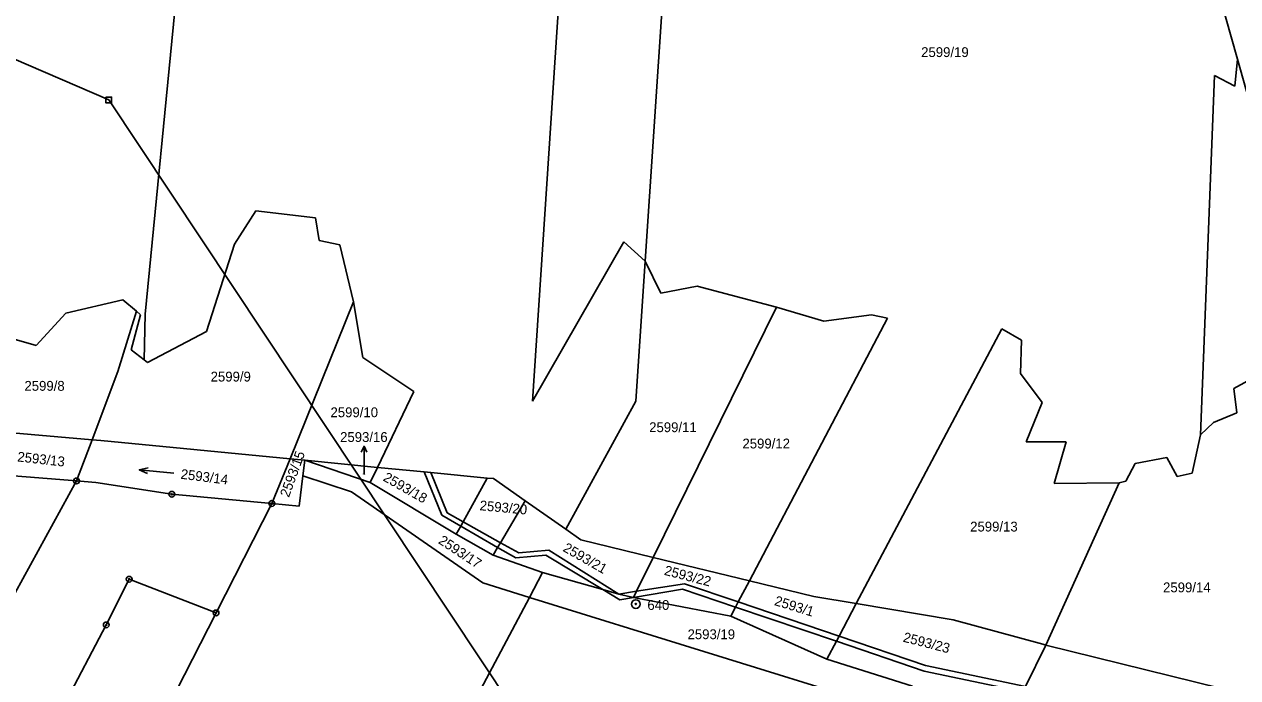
# Model space of a CAD drawing. Extents: x -755819 to -753140, y -1169796 to -1166000.
# Drawn here: x -754724.8 to -754515.1, y -1168641 to -1168528 of the extents above; entities that cross this region are included whole.
import ezdxf

# ---------------------------------------------------------------- set-up
doc = ezdxf.new("R2010")
doc.units = 0
for name, color, linetype in [('Vrstva 1', 7, 'Continuous'), ('Vrstva 12', 7, 'Continuous'), ('Vrstva 16', 7, 'Continuous'), ('Vrstva 17', 7, 'Continuous'), ('Vrstva 18', 7, 'Continuous'), ('Vrstva 24', 7, 'Continuous'), ('Vrstva 25', 7, 'Continuous'), ('Vrstva 26', 7, 'Continuous'), ('Vrstva 4', 7, 'Continuous'), ('Vrstva 6', 7, 'Continuous')]:
    doc.layers.add(name, color=color, linetype=linetype)

msp = doc.modelspace()

# ---------------------------------------------------------------- linework, layer by layer
at = {"layer": 'Vrstva 1'}
for p, q in [((-754515.13, -1168534.05), (-754523.85, -1168502.96)), ((-754502.42, -1168579.34), (-754515.13, -1168534.05)), ((-754735.1, -1168597.94), (-754713.08, -1168599.83)), ((-754713.08, -1168599.83), (-754711.55, -1168599.96)), ((-754711.55, -1168599.96), (-754678.88, -1168603.14)), ((-754678.88, -1168603.14), (-754676.31, -1168603.39)), ((-754676.31, -1168603.39), (-754676.65, -1168606.1)), ((-754676.31, -1168603.39), (-754663.76, -1168604.61)), ((-754739.18, -1168605.09), (-754715.78, -1168606.96)), ((-754663.76, -1168604.61), (-754655.67, -1168605.4)), ((-754655.67, -1168605.4), (-754654.54, -1168605.51)), ((-754654.54, -1168605.51), (-754644.8, -1168606.46)), ((-754726.37, -1168626.31), (-754715.78, -1168606.96)), ((-754715.78, -1168606.96), (-754712.43, -1168607.23)), ((-754712.43, -1168607.23), (-754699.31, -1168609.26)), ((-754676.65, -1168606.1), (-754677.29, -1168611.3)), ((-754668.27, -1168608.83), (-754676.65, -1168606.1)), ((-754644.8, -1168606.46), (-754643.73, -1168606.56)), ((-754638.25, -1168610.38), (-754643.73, -1168606.56)), ((-754682, -1168610.86), (-754699.31, -1168609.26)), ((-754668.27, -1168608.83), (-754645.57, -1168624.59)), ((-754691.67, -1168629.77), (-754682, -1168610.86)), ((-754682, -1168610.86), (-754677.29, -1168611.3)), ((-754631.22, -1168615.29), (-754638.25, -1168610.38)), ((-754628.61, -1168617.11), (-754631.22, -1168615.29)), ((-754628.61, -1168617.11), (-754616.1, -1168620.17)), ((-754616.1, -1168620.17), (-754599.48, -1168624.23)), ((-754710.64, -1168631.85), (-754706.67, -1168623.95)), ((-754691.67, -1168629.77), (-754706.67, -1168623.95)), ((-754599.48, -1168624.23), (-754588.33, -1168626.95)), ((-754645.57, -1168624.59), (-754637.5, -1168627.09)), ((-754563.56, -1168649.98), (-754637.5, -1168627.09)), ((-754588.33, -1168626.95), (-754581.01, -1168628.17)), ((-754581.01, -1168628.17), (-754564.24, -1168630.96)), ((-754700.98, -1168647.97), (-754691.67, -1168629.77)), ((-754738.2, -1168684.16), (-754710.64, -1168631.85)), ((-754564.24, -1168630.96), (-754548.76, -1168635.2)), ((-754548.23, -1168635.33), (-754548.76, -1168635.2)), ((-754513.7, -1168643.9), (-754548.23, -1168635.33))]:
    msp.add_line(p, q, dxfattribs=at)
at = {"layer": 'Vrstva 12'}
for p, q in [((-754710.21, -1168541.1), (-754756.1, -1168521.24)), ((-754561.35, -1168765.15), (-754710.21, -1168541.1))]:
    msp.add_line(p, q, dxfattribs=at)
at = {"layer": 'Vrstva 16'}
for p in [(-754666.09, -1168600.97), (-754666.06, -1168605.82)]:
    msp.add_line(p, (-754666.07, -1168603.97), dxfattribs=at)
msp.add_lwpolyline([(-754666.58, -1168601.97), (-754666.09, -1168600.97), (-754665.58, -1168601.97)], dxfattribs=at)
at = {"layer": 'Vrstva 24'}
for centre, radius in [((-754715.78, -1168606.96), 0.5), ((-754715.78, -1168606.96), 0.1), ((-754699.31, -1168609.26), 0.5), ((-754699.31, -1168609.26), 0.1), ((-754682, -1168610.86), 0.5), ((-754682, -1168610.86), 0.1), ((-754706.67, -1168623.95), 0.5), ((-754706.67, -1168623.95), 0.1), ((-754619.12, -1168628.24), 0.75), ((-754619.12, -1168628.24), 0.1), ((-754691.67, -1168629.77), 0.5), ((-754691.67, -1168629.77), 0.1), ((-754710.64, -1168631.85), 0.5), ((-754710.64, -1168631.85), 0.1)]:
    msp.add_circle(centre, radius, dxfattribs=at)
at = {"layer": 'Vrstva 25'}
for points in [[(-754704.93, -1168605.01), (-754703.39, -1168604.67)], [(-754698.97, -1168605.63), (-754704.93, -1168605.01), (-754703.49, -1168605.66)]]:
    msp.add_lwpolyline(points, dxfattribs=at)
at = {"layer": 'Vrstva 26'}
msp.add_lwpolyline([(-754710.71, -1168540.6), (-754709.71, -1168540.6), (-754709.71, -1168541.6), (-754710.71, -1168541.6)], close=True, dxfattribs=at)
at = {"layer": 'Vrstva 4'}
for p, q in [((-754652.63, -1168612.86), (-754655.67, -1168605.4)), ((-754651.7, -1168612.49), (-754654.54, -1168605.51)), ((-754649.36, -1168614.75), (-754652.63, -1168612.86)), ((-754648.96, -1168614.02), (-754651.7, -1168612.49)), ((-754642.51, -1168617.63), (-754648.96, -1168614.02)), ((-754642.99, -1168618.45), (-754649.36, -1168614.75)), ((-754639.33, -1168619.41), (-754642.51, -1168617.63)), ((-754639.84, -1168620.27), (-754642.99, -1168618.45)), ((-754634.69, -1168619.8), (-754639.84, -1168620.27)), ((-754634.17, -1168618.94), (-754639.33, -1168619.41)), ((-754634.69, -1168619.8), (-754624.83, -1168625.73)), ((-754622.05, -1168626.51), (-754634.17, -1168618.94)), ((-754624.83, -1168625.73), (-754621.89, -1168627.5)), ((-754618.98, -1168626.03), (-754622.05, -1168626.51)), ((-754619.51, -1168627.1), (-754611.02, -1168625.67)), ((-754610.7, -1168624.72), (-754618.98, -1168626.03)), ((-754611.02, -1168625.67), (-754601.87, -1168628.77)), ((-754610.7, -1168624.72), (-754601.4, -1168627.87)), ((-754621.89, -1168627.5), (-754619.51, -1168627.1)), ((-754601.4, -1168627.87), (-754583.98, -1168633.78)), ((-754601.87, -1168628.77), (-754584.45, -1168634.67)), ((-754584.45, -1168634.67), (-754569.25, -1168639.82)), ((-754583.98, -1168633.78), (-754569.05, -1168638.84)), ((-754569.05, -1168638.84), (-754551.77, -1168642.49)), ((-754569.25, -1168639.82), (-754552.22, -1168643.4))]:
    msp.add_line(p, q, dxfattribs=at)
at = {"layer": 'Vrstva 6'}
for p, q in [((-754703.89, -1168578.12), (-754691.75, -1168453.26)), ((-754628.29, -1168461.77), (-754636.98, -1168593.14)), ((-754614.11, -1168518.07), (-754617.5, -1168568.97)), ((-754515.57, -1168538.69), (-754515.13, -1168534.05)), ((-754521.52, -1168598.96), (-754519.11, -1168536.88)), ((-754519.11, -1168536.88), (-754515.57, -1168538.69)), ((-754688.48, -1168566), (-754684.77, -1168560.26)), ((-754684.77, -1168560.26), (-754674.47, -1168561.47)), ((-754674.47, -1168561.47), (-754673.82, -1168565.39)), ((-754673.82, -1168565.39), (-754670.28, -1168566.15)), ((-754636.98, -1168593.14), (-754621.2, -1168565.65)), ((-754621.2, -1168565.65), (-754617.5, -1168568.97)), ((-754693.31, -1168581.1), (-754688.48, -1168566)), ((-754670.28, -1168566.15), (-754667.92, -1168575.97)), ((-754619.11, -1168593.18), (-754617.5, -1168568.97)), ((-754617.5, -1168568.97), (-754614.78, -1168574.49)), ((-754614.78, -1168574.49), (-754608.49, -1168573.28)), ((-754608.49, -1168573.28), (-754594.8, -1168576.91)), ((-754707.8, -1168575.66), (-754717.63, -1168577.93)), ((-754705.39, -1168577.63), (-754707.8, -1168575.66)), ((-754678.88, -1168603.14), (-754667.92, -1168575.97)), ((-754667.92, -1168575.97), (-754666.31, -1168585.63)), ((-754717.63, -1168577.93), (-754722.78, -1168583.52)), ((-754708.61, -1168588.05), (-754705.39, -1168577.63)), ((-754704.74, -1168578.23), (-754706.35, -1168584.27)), ((-754705.39, -1168577.63), (-754704.74, -1168578.23)), ((-754704.08, -1168586.05), (-754703.89, -1168578.12)), ((-754594.8, -1168576.91), (-754616.1, -1168620.17)), ((-754586.59, -1168579.33), (-754594.8, -1168576.91)), ((-754578.38, -1168578.27), (-754586.59, -1168579.33)), ((-754575.63, -1168578.84), (-754578.38, -1168578.27)), ((-754599.48, -1168624.23), (-754575.63, -1168578.84)), ((-754722.78, -1168583.52), (-754730.84, -1168581.25)), ((-754703.49, -1168586.51), (-754693.31, -1168581.1)), ((-754581.01, -1168628.17), (-754555.83, -1168580.68)), ((-754555.83, -1168580.68), (-754552.45, -1168582.65)), ((-754706.35, -1168584.27), (-754704.08, -1168586.05)), ((-754552.45, -1168582.65), (-754552.61, -1168588.39)), ((-754704.08, -1168586.05), (-754703.49, -1168586.51)), ((-754666.31, -1168585.63), (-754657.45, -1168591.52)), ((-754713.08, -1168599.83), (-754708.61, -1168588.05)), ((-754552.61, -1168588.39), (-754548.9, -1168593.37)), ((-754515.73, -1168590.96), (-754512.18, -1168588.99)), ((-754515.24, -1168595.19), (-754515.73, -1168590.96)), ((-754657.45, -1168591.52), (-754663.76, -1168604.61)), ((-754619.11, -1168593.18), (-754631.22, -1168615.29)), ((-754548.9, -1168593.37), (-754551.64, -1168600.17)), ((-754521.52, -1168598.96), (-754519.27, -1168596.85)), ((-754519.27, -1168596.85), (-754515.24, -1168595.19)), ((-754522.97, -1168605.61), (-754521.52, -1168598.96)), ((-754715.78, -1168606.96), (-754713.08, -1168599.83)), ((-754551.64, -1168600.17), (-754544.72, -1168600.17)), ((-754544.72, -1168600.17), (-754546.81, -1168607.42)), ((-754682, -1168610.86), (-754678.88, -1168603.14)), ((-754665.02, -1168607.23), (-754676.31, -1168603.39)), ((-754532.8, -1168603.95), (-754527.32, -1168602.89)), ((-754527.32, -1168602.89), (-754525.55, -1168606.21)), ((-754663.76, -1168604.61), (-754665.02, -1168607.23)), ((-754534.41, -1168606.97), (-754532.8, -1168603.95)), ((-754525.55, -1168606.21), (-754522.97, -1168605.61)), ((-754665.02, -1168607.23), (-754650.15, -1168616.17)), ((-754648.96, -1168614.02), (-754644.8, -1168606.46)), ((-754548.23, -1168635.33), (-754535.54, -1168607.27)), ((-754546.81, -1168607.42), (-754535.54, -1168607.27)), ((-754535.54, -1168607.27), (-754534.41, -1168606.97)), ((-754642.51, -1168617.63), (-754638.25, -1168610.38)), ((-754649.36, -1168614.75), (-754648.96, -1168614.02)), ((-754650.15, -1168616.17), (-754649.36, -1168614.75)), ((-754650.15, -1168616.17), (-754643.76, -1168619.77)), ((-754642.99, -1168618.45), (-754642.51, -1168617.63)), ((-754643.76, -1168619.77), (-754642.99, -1168618.45)), ((-754635.24, -1168622.81), (-754643.76, -1168619.77)), ((-754616.1, -1168620.17), (-754618.98, -1168626.03)), ((-754637.5, -1168627.09), (-754635.24, -1168622.81)), ((-754624.83, -1168625.73), (-754635.24, -1168622.81)), ((-754601.4, -1168627.87), (-754599.48, -1168624.23)), ((-754622.05, -1168626.51), (-754624.83, -1168625.73)), ((-754619.51, -1168627.1), (-754622.05, -1168626.51)), ((-754618.98, -1168626.03), (-754619.51, -1168627.1)), ((-754705.07, -1168754.78), (-754637.5, -1168627.09)), ((-754619.51, -1168627.1), (-754602.7, -1168630.35)), ((-754601.87, -1168628.77), (-754601.4, -1168627.87)), ((-754583.98, -1168633.78), (-754581.01, -1168628.17)), ((-754602.7, -1168630.35), (-754601.87, -1168628.77)), ((-754602.7, -1168630.35), (-754586.11, -1168637.78)), ((-754586.11, -1168637.78), (-754584.45, -1168634.67)), ((-754584.45, -1168634.67), (-754583.98, -1168633.78)), ((-754551.77, -1168642.49), (-754548.23, -1168635.33)), ((-754586.11, -1168637.78), (-754571.29, -1168642.46))]:
    msp.add_line(p, q, dxfattribs=at)

# ---------------------------------------------------------------- texts
at = {"layer": 'Vrstva 16'}
msp.add_text('2593/16', height=1.7, dxfattribs=at).set_placement((-754670.22, -1168600.22))
at = {"layer": 'Vrstva 17'}
msp.add_text('640', height=1.7, dxfattribs=at).set_placement((-754617.11, -1168629.25))
at = {"layer": 'Vrstva 18'}
for s, height, p in [('2599/19', 1.7, (-754569.79, -1168533.68)), ('2599/9', 1.7, (-754692.6, -1168589.77)), ('2599/8', 1.7, (-754724.78, -1168591.37)), ('2599/10', 1.7, (-754671.88, -1168595.94)), ('2599/11', 1.7, (-754616.8, -1168598.52)), ('2599/12', 1.7, (-754600.68, -1168601.34)), ('2593/16', 0.1, (-754666.33, -1168605.82)), ('2599/13', 1.7, (-754561.32, -1168615.7)), ('2599/14', 1.7, (-754527.98, -1168626.21)), ('2593/19', 1.7, (-754610.17, -1168634.31))]:
    msp.add_text(s, height=height, dxfattribs=at).set_placement(p)
for s, rotation, p in [('2593/13', 353.6868, (-754726.07, -1168603.58)), ('2593/15', 69.9581, (-754679.07, -1168609.9)), ('2593/14', 352.8274, (-754697.85, -1168606.57)), ('2593/18', 330.3102, (-754662.93, -1168606.82)), ('2593/20', 354.6609, (-754646.16, -1168612.01)), ('2593/17', 326.7005, (-754653.37, -1168617.65)), ('2593/21', 330.3102, (-754631.84, -1168619.01)), ('2593/22', 345.6081, (-754614.32, -1168623.17)), ('2593/1', 342.9152, (-754595.28, -1168628.39)), ('2593/23', 345.6081, (-754573.04, -1168634.72))]:
    msp.add_text(s, height=1.7, rotation=rotation, dxfattribs=at).set_placement(p)

doc.saveas('drawing.dxf')
